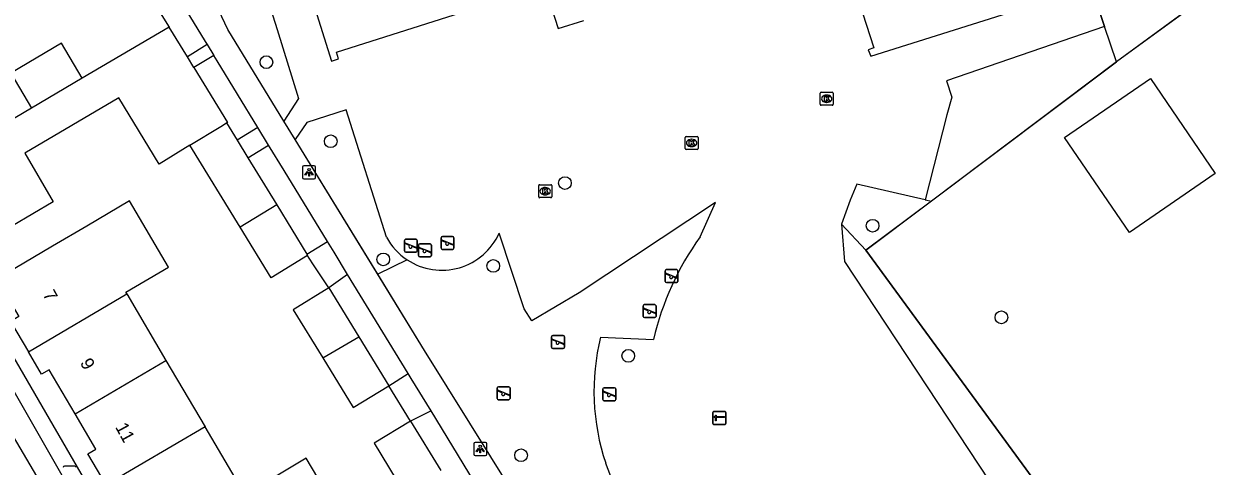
# Model space of a CAD drawing. Extents: x 159718 to 160783, y 383290 to 384030.
# Drawn here: x 160162.9 to 160254.8, y 383407.2 to 383441.2 of the extents above; entities that cross this region are included whole.
import ezdxf

# ---------------------------------------------------------------- set-up
doc = ezdxf.new("R2010")
doc.units = 0
for name, color, linetype in [('IMGEO_Boom', 7, 'Continuous'), ('IMGEO_Groenvoorziening', 7, 'Continuous'), ('IMGEO_Hek', 7, 'Continuous'), ('IMGEO_Kolk', 7, 'Continuous'), ('IMGEO_Lichtpunt', 7, 'Continuous'), ('IMGEO_Pand', 7, 'Continuous'), ('IMGEO_Pand_nummerreeks', 7, 'Continuous'), ('IMGEO_Rijbaan_lokaal_open', 7, 'Continuous'), ('IMGEO_Slagboom', 7, 'Continuous'), ('IMGEO_Speelvoorziening', 7, 'Continuous'), ('IMGEO_Terreindeel_zand', 7, 'Continuous'), ('IMGEO_Voetpad_onverhard', 7, 'Continuous'), ('IMGEO_Voetpad_open', 7, 'Continuous')]:
    doc.layers.add(name, color=color, linetype=linetype)

msp = doc.modelspace()

# ---------------------------------------------------------------- linework, layer by layer
at = {"layer": 'IMGEO_Boom'}
for centre in [(160181.564, 383438.258), (160186.511, 383432.166), (160204.529, 383428.946), (160228.194, 383425.665), (160190.549, 383423.073), (160199.017, 383422.57), (160238.101, 383418.614), (160209.394, 383415.65), (160201.15, 383408)]:
    msp.add_circle(centre, 0.489, dxfattribs=at)
at = {"layer": 'IMGEO_Groenvoorziening'}
for points in [[(160177.847, 383455.088), (160182.405, 383440.78), (160184.032, 383435.456), (160182.917, 383433.717)], [(160169.034, 383449.023), (160174.093, 383440.952)], [(160243.366, 383448.811), (160244.859, 383444.436), (160245.713, 383441.935), (160246.033, 383440.996)], [(160254.844, 383444.068), (160246.959, 383438.283)], [(160232.242, 383427.66), (160226.987, 383428.869), (160226.469, 383427.642), (160225.794, 383425.777)], [(160232.714, 383427.569), (160227.67, 383423.775)]]:
    msp.add_lwpolyline(points, dxfattribs=at)
at = {"layer": 'IMGEO_Hek'}
for points in [[(160182.917, 383433.717), (160178.601, 383440.768), (160176.525, 383445.194), (160173.18, 383453.578)], [(160254.78, 383444.021), (160246.959, 383438.283)], [(160246.959, 383438.283), (160246.033, 383440.996), (160245.713, 383441.935)], [(160240.466, 383406.296), (160227.67, 383423.775), (160246.959, 383438.283)], [(160183.774, 383432.317), (160182.917, 383433.717)], [(160193.721, 383416.069), (160183.774, 383432.317)], [(160202.322, 383402.274), (160193.721, 383416.069)]]:
    msp.add_lwpolyline(points, dxfattribs=at)
at = {"layer": 'IMGEO_Kolk'}
for p, q in [((160224.164, 383435.012), (160224.164, 383435.864)), ((160224.239, 383435.938), (160225.091, 383435.938)), ((160224.652, 383435.718), (160224.677, 383435.718)), ((160225.165, 383435.864), (160225.165, 383435.012)), ((160225.091, 383434.938), (160224.239, 383434.938)), ((160224.675, 383435.158), (160224.65, 383435.158)), ((160213.773, 383431.613), (160213.773, 383432.465)), ((160213.848, 383432.539), (160214.7, 383432.539)), ((160214.261, 383432.319), (160214.286, 383432.319)), ((160214.774, 383432.465), (160214.774, 383431.613)), ((160214.7, 383431.539), (160213.848, 383431.539)), ((160214.284, 383431.759), (160214.259, 383431.759)), ((160202.509, 383427.901), (160202.509, 383428.753)), ((160202.584, 383428.827), (160203.436, 383428.827)), ((160202.997, 383428.607), (160203.022, 383428.607)), ((160203.51, 383428.753), (160203.51, 383427.901)), ((160203.436, 383427.827), (160202.584, 383427.827)), ((160203.02, 383428.047), (160202.995, 383428.047))]:
    msp.add_line(p, q, dxfattribs=at)
for points in [[(160224.164, 383435.012), (160224.164, 383435.864)], [(160224.239, 383435.938), (160225.091, 383435.938)], [(160225.165, 383435.864), (160225.165, 383435.012)], [(160225.091, 383434.938), (160224.239, 383434.938)], [(160224.485, 383435.638), (160224.608, 383435.638), (160224.608, 383435.487), (160224.738, 383435.638), (160224.902, 383435.638), (160224.756, 383435.487), (160224.909, 383435.238), (160224.757, 383435.238), (160224.672, 383435.402), (160224.608, 383435.335), (160224.608, 383435.238), (160224.485, 383435.238), (160224.485, 383435.638)], [(160213.773, 383431.613), (160213.773, 383432.465)], [(160213.848, 383432.539), (160214.7, 383432.539)], [(160214.094, 383432.239), (160214.217, 383432.239), (160214.217, 383432.088), (160214.347, 383432.239), (160214.511, 383432.239), (160214.365, 383432.088), (160214.518, 383431.839), (160214.366, 383431.839), (160214.281, 383432.003), (160214.217, 383431.936), (160214.217, 383431.839), (160214.094, 383431.839), (160214.094, 383432.239)], [(160214.774, 383432.465), (160214.774, 383431.613)], [(160214.7, 383431.539), (160213.848, 383431.539)], [(160202.509, 383427.901), (160202.509, 383428.753)], [(160202.584, 383428.827), (160203.436, 383428.827)], [(160202.83, 383428.527), (160202.953, 383428.527), (160202.953, 383428.376), (160203.083, 383428.527), (160203.247, 383428.527), (160203.101, 383428.376), (160203.254, 383428.127), (160203.102, 383428.127), (160203.017, 383428.291), (160202.953, 383428.224), (160202.953, 383428.127), (160202.83, 383428.127), (160202.83, 383428.527)], [(160203.51, 383428.753), (160203.51, 383427.901)], [(160203.436, 383427.827), (160202.584, 383427.827)]]:
    msp.add_lwpolyline(points, dxfattribs=at)
for centre, start, end in [((160224.241, 383435.862), 91.55205, 178.44795), ((160224.241, 383435.862), 91.55205, 178.44795), ((160225.089, 383435.862), 1.55205, 88.44795), ((160225.089, 383435.862), 1.55205, 88.44795), ((160224.241, 383435.014), 181.55205, 268.44795), ((160224.241, 383435.014), 181.55205, 268.44795), ((160225.089, 383435.014), 271.55205, 358.44795), ((160225.089, 383435.014), 271.55205, 358.44795), ((160213.85, 383432.463), 91.55205, 178.44795), ((160213.85, 383432.463), 91.55205, 178.44795), ((160214.698, 383432.463), 1.55205, 88.44795), ((160214.698, 383432.463), 1.55205, 88.44795), ((160213.85, 383431.615), 181.55205, 268.44795), ((160213.85, 383431.615), 181.55205, 268.44795), ((160214.698, 383431.615), 271.55205, 358.44795), ((160214.698, 383431.615), 271.55205, 358.44795), ((160202.586, 383428.751), 91.55205, 178.44795), ((160202.586, 383428.751), 91.55205, 178.44795), ((160203.434, 383428.751), 1.55205, 88.44795), ((160203.434, 383428.751), 1.55205, 88.44795), ((160202.586, 383427.903), 181.55205, 268.44795), ((160202.586, 383427.903), 181.55205, 268.44795), ((160203.434, 383427.903), 271.55205, 358.44795), ((160203.434, 383427.903), 271.55205, 358.44795)]:
    msp.add_arc(centre, 0.0765, start, end, dxfattribs=at)
for centre, major_axis, ratio, start_param, end_param in [((160224.651, 383435.438), (-0.387, 0.002), 0.722429, 4.712389, 7.853982), ((160224.676, 383435.438), (-0.39, 0.002), 0.717154, 1.570796, 4.712389), ((160214.26, 383432.039), (-0.387, 0.002), 0.722429, 4.712389, 7.853982), ((160214.285, 383432.039), (-0.39, 0.002), 0.717154, 1.570796, 4.712389), ((160202.996, 383428.327), (-0.387, 0.002), 0.722429, 4.712389, 7.853982), ((160203.021, 383428.327), (-0.39, 0.002), 0.717154, 1.570796, 4.712389)]:
    msp.add_ellipse(centre, major_axis=major_axis, ratio=ratio, start_param=start_param, end_param=end_param, dxfattribs=at)
at = {"layer": 'IMGEO_Lichtpunt'}
for p, q in [((160184.346, 383430.182), (160184.346, 383429.375)), ((160184.346, 383430.182), (160184.346, 383429.375)), ((160185.248, 383430.277), (160184.44, 383430.277)), ((160185.248, 383430.277), (160184.44, 383430.277)), ((160185.342, 383429.375), (160185.342, 383430.182)), ((160185.342, 383429.375), (160185.342, 383430.182)), ((160184.44, 383429.281), (160185.248, 383429.281)), ((160184.44, 383429.281), (160185.248, 383429.281)), ((160197.516, 383408.885), (160197.516, 383408.078)), ((160197.516, 383408.885), (160197.516, 383408.078)), ((160198.418, 383408.98), (160197.61, 383408.98)), ((160198.418, 383408.98), (160197.61, 383408.98)), ((160198.512, 383408.078), (160198.512, 383408.885)), ((160198.512, 383408.078), (160198.512, 383408.885)), ((160197.61, 383407.984), (160198.418, 383407.984)), ((160197.61, 383407.984), (160198.418, 383407.984)), ((160166.83, 383407.162), (160166.022, 383407.162)), ((160166.83, 383407.162), (160166.022, 383407.162))]:
    msp.add_line(p, q, dxfattribs=at)
for points in [[(160184.72, 383429.846), (160184.759, 383429.818), (160184.571, 383429.556), (160184.533, 383429.583), (160184.72, 383429.846)], [(160184.822, 383429.798), (160184.869, 383429.798), (160184.869, 383429.476), (160184.822, 383429.476), (160184.822, 383429.798)], [(160184.932, 383429.818), (160184.97, 383429.845), (160185.157, 383429.583), (160185.118, 383429.555), (160184.932, 383429.818)], [(160197.89, 383408.549), (160197.929, 383408.521), (160197.741, 383408.259), (160197.703, 383408.286), (160197.89, 383408.549)], [(160197.992, 383408.501), (160198.039, 383408.501), (160198.039, 383408.179), (160197.992, 383408.179), (160197.992, 383408.501)], [(160198.102, 383408.521), (160198.14, 383408.548), (160198.327, 383408.286), (160198.288, 383408.258), (160198.102, 383408.521)]]:
    msp.add_lwpolyline(points, dxfattribs=at)
for centre in [(160184.845, 383429.98), (160198.015, 383408.683)]:
    msp.add_circle(centre, 0.0994, dxfattribs=at)
for centre, start, end in [((160184.44, 383430.182), 90, 180), ((160184.44, 383430.182), 90, 180), ((160185.248, 383430.182), 0, 90), ((160185.248, 383430.182), 0, 90), ((160184.44, 383429.375), 180, 270), ((160184.44, 383429.375), 180, 270), ((160185.248, 383429.375), 270, 0), ((160185.248, 383429.375), 270, 360), ((160197.61, 383408.885), 90, 180), ((160197.61, 383408.885), 90, 180), ((160198.418, 383408.885), 0, 90), ((160198.418, 383408.885), 0, 90), ((160197.61, 383408.078), 180, 270), ((160197.61, 383408.078), 180, 270), ((160198.418, 383408.078), 270, 0), ((160198.418, 383408.078), 270, 360), ((160166.022, 383407.067), 90, 180), ((160166.022, 383407.067), 90, 180), ((160166.83, 383407.067), 0, 90), ((160166.83, 383407.067), 0, 90)]:
    msp.add_arc(centre, 0.0946, start, end, dxfattribs=at)
at = {"layer": 'IMGEO_Pand'}
for points in [[(160184.036, 383446.438), (160186.564, 383438.332), (160187.113, 383438.508), (160186.949, 383439.017), (160202.952, 383444.129), (160204.003, 383440.839), (160205.985, 383441.472)], [(160226.299, 383445.562), (160228.282, 383439.351), (160227.863, 383439.218), (160228.066, 383438.715), (160239.547, 383442.327)], [(160174.093, 383440.952), (160167.404, 383437.014)], [(160175.483, 383438.677), (160174.093, 383440.952)], [(160167.404, 383437.014), (160165.808, 383439.724), (160161.896, 383437.42), (160163.493, 383434.709)], [(160175.995, 383437.839), (160175.483, 383438.677)], [(160175.995, 383437.839), (160178.569, 383433.625), (160178.499, 383433.582)], [(160167.404, 383437.014), (160163.493, 383434.709)], [(160247.957, 383425.155), (160242.944, 383432.459), (160249.557, 383436.997), (160254.535, 383429.686), (160247.957, 383425.155)], [(160175.685, 383431.863), (160173.313, 383430.414), (160170.205, 383435.502), (160162.972, 383431.243), (160165.168, 383427.512), (160162.024, 383425.661), (160157.715, 383423.123)], [(160163.493, 383434.709), (160158.445, 383431.737), (160154.136, 383429.2)], [(160175.685, 383431.863), (160178.058, 383433.313), (160178.499, 383433.582)], [(160178.499, 383433.582), (160179.31, 383432.256)], [(160179.31, 383432.256), (160180.148, 383430.884)], [(160179.543, 383425.549), (160175.685, 383431.863)], [(160180.148, 383430.884), (160182.357, 383427.269)], [(160170.82, 383420.412), (160170.742, 383420.545), (160174.034, 383422.484), (160171.032, 383427.581), (160167.74, 383425.642), (160165.12, 383424.099), (160160.811, 383421.562), (160162.512, 383418.674), (160161.878, 383418.301), (160163.258, 383415.958)], [(160182.357, 383427.269), (160179.543, 383425.549)], [(160182.357, 383427.269), (160184.677, 383423.472)], [(160184.732, 383423.382), (160181.918, 383421.663), (160179.543, 383425.549)], [(160184.677, 383423.472), (160184.732, 383423.382)], [(160163.258, 383415.958), (160170.82, 383420.412)], [(160170.82, 383420.412), (160173.835, 383415.293)], [(160186.378, 383420.887), (160183.621, 383419.203), (160185.893, 383415.485)], [(160186.378, 383420.887), (160188.679, 383417.12)], [(160185.893, 383415.485), (160188.679, 383417.12)], [(160188.679, 383417.12), (160190.983, 383413.35)], [(160166.857, 383411.189), (160164.857, 383414.586), (160164.269, 383414.24), (160163.258, 383415.958)], [(160185.893, 383415.485), (160188.226, 383411.666), (160190.983, 383413.35)], [(160166.857, 383411.189), (160173.835, 383415.293)], [(160173.835, 383415.293), (160176.849, 383410.175)], [(160169.249, 383405.713), (160167.839, 383408.107), (160168.457, 383408.471), (160166.857, 383411.189)], [(160176.849, 383410.175), (160169.249, 383405.713)], [(160179.92, 383404.961), (160176.849, 383410.175)], [(160192.651, 383410.631), (160189.847, 383408.918), (160192.143, 383405.159)], [(160192.651, 383410.631), (160194.971, 383406.834)], [(160181.914, 383399.101), (160187.715, 383402.536), (160184.62, 383407.764), (160179.92, 383404.961)]]:
    msp.add_lwpolyline(points, dxfattribs=at)
at = {"layer": 'IMGEO_Rijbaan_lokaal_open'}
msp.add_lwpolyline([(160167.564, 383400.16), (160156.794, 383418.421), (160156.731, 383418.528)], dxfattribs=at)
at = {"layer": 'IMGEO_Slagboom'}
for p, q in [((160215.906, 383410.439), (160215.906, 383411.28)), ((160215.906, 383411.28), (160215.906, 383410.439)), ((160215.981, 383411.364), (160216.822, 383411.364)), ((160216.822, 383411.364), (160215.981, 383411.364)), ((160216.906, 383411.289), (160216.906, 383410.448)), ((160216.906, 383410.448), (160216.906, 383411.289)), ((160216.831, 383410.364), (160215.99, 383410.364)), ((160215.99, 383410.364), (160216.831, 383410.364))]:
    msp.add_line(p, q, dxfattribs=at)
msp.add_lwpolyline([(160216.098, 383411.077), (160216.16, 383411.077), (160216.16, 383410.971), (160216.807, 383410.971), (160216.807, 383410.906), (160216.16, 383410.906), (160216.16, 383410.648), (160216.098, 383410.648), (160216.098, 383410.906), (160216.005, 383410.906), (160216.005, 383410.971), (160216.098, 383410.971), (160216.098, 383411.077)], dxfattribs=at)
for centre, start, end in [((160215.984, 383411.286), 92.4484, 184.28452), ((160215.984, 383411.286), 92.4484, 184.28452), ((160216.828, 383411.286), 2.4484, 94.28452), ((160216.828, 383411.286), 2.4484, 94.28452), ((160215.984, 383410.442), 182.4484, 274.28452), ((160215.984, 383410.442), 182.4484, 274.28452), ((160216.828, 383410.442), 272.4484, 4.28452), ((160216.828, 383410.442), 272.4484, 4.28452)]:
    msp.add_arc(centre, 0.0779, start, end, dxfattribs=at)
at = {"layer": 'IMGEO_Speelvoorziening'}
for p, q in [((160195, 383423.947), (160195, 383424.747)), ((160195, 383424.747), (160195, 383423.947)), ((160195.1, 383424.847), (160195.89, 383424.847)), ((160195.89, 383424.847), (160195.1, 383424.847)), ((160195.99, 383424.747), (160195.99, 383423.947)), ((160195.99, 383423.947), (160195.99, 383424.747)), ((160192.178, 383423.722), (160192.178, 383424.522)), ((160192.178, 383424.522), (160192.178, 383423.722)), ((160192.561, 383424.15), (160192.222, 383424.287)), ((160192.247, 383424.347), (160193.123, 383423.994)), ((160192.278, 383424.622), (160193.068, 383424.622)), ((160193.068, 383424.622), (160192.278, 383424.622)), ((160193.099, 383423.934), (160192.759, 383424.071)), ((160193.168, 383424.522), (160193.168, 383423.722)), ((160193.168, 383423.722), (160193.168, 383424.522)), ((160193.264, 383423.373), (160193.264, 383424.173)), ((160193.264, 383424.173), (160193.264, 383423.373)), ((160193.647, 383423.801), (160193.308, 383423.938)), ((160193.333, 383423.998), (160194.209, 383423.645)), ((160193.364, 383424.273), (160194.154, 383424.273)), ((160194.154, 383424.273), (160193.364, 383424.273)), ((160194.254, 383424.173), (160194.254, 383423.373)), ((160194.254, 383423.373), (160194.254, 383424.173)), ((160195.383, 383424.375), (160195.044, 383424.512)), ((160195.069, 383424.572), (160195.945, 383424.219)), ((160195.89, 383423.847), (160195.1, 383423.847)), ((160195.1, 383423.847), (160195.89, 383423.847)), ((160195.921, 383424.159), (160195.581, 383424.296)), ((160193.068, 383423.622), (160192.278, 383423.622)), ((160192.278, 383423.622), (160193.068, 383423.622)), ((160194.154, 383423.273), (160193.364, 383423.273)), ((160193.364, 383423.273), (160194.154, 383423.273)), ((160194.185, 383423.585), (160193.845, 383423.722)), ((160212.232, 383421.385), (160212.232, 383422.185)), ((160212.232, 383422.185), (160212.232, 383421.385)), ((160212.615, 383421.813), (160212.276, 383421.95)), ((160212.301, 383422.01), (160213.177, 383421.657)), ((160212.332, 383422.285), (160213.122, 383422.285)), ((160213.122, 383422.285), (160212.332, 383422.285)), ((160213.222, 383422.185), (160213.222, 383421.385)), ((160213.222, 383421.385), (160213.222, 383422.185)), ((160213.122, 383421.285), (160212.332, 383421.285)), ((160212.332, 383421.285), (160213.122, 383421.285)), ((160213.153, 383421.597), (160212.813, 383421.734)), ((160210.543, 383418.691), (160210.543, 383419.491)), ((160210.543, 383419.491), (160210.543, 383418.691)), ((160210.926, 383419.119), (160210.587, 383419.256)), ((160210.612, 383419.316), (160211.488, 383418.963)), ((160210.643, 383419.591), (160211.433, 383419.591)), ((160211.433, 383419.591), (160210.643, 383419.591)), ((160211.533, 383419.491), (160211.533, 383418.691)), ((160211.533, 383418.691), (160211.533, 383419.491)), ((160211.433, 383418.591), (160210.643, 383418.591)), ((160210.643, 383418.591), (160211.433, 383418.591)), ((160211.464, 383418.903), (160211.124, 383419.04)), ((160203.502, 383416.319), (160203.502, 383417.119)), ((160203.502, 383417.119), (160203.502, 383416.319)), ((160203.885, 383416.747), (160203.546, 383416.884)), ((160203.571, 383416.944), (160204.447, 383416.591)), ((160203.602, 383417.219), (160204.392, 383417.219)), ((160204.392, 383417.219), (160203.602, 383417.219)), ((160204.423, 383416.531), (160204.083, 383416.668)), ((160204.492, 383417.119), (160204.492, 383416.319)), ((160204.492, 383416.319), (160204.492, 383417.119)), ((160204.392, 383416.219), (160203.602, 383416.219)), ((160203.602, 383416.219), (160204.392, 383416.219)), ((160199.315, 383412.376), (160199.315, 383413.176)), ((160199.315, 383413.176), (160199.315, 383412.376)), ((160199.698, 383412.804), (160199.359, 383412.941)), ((160199.384, 383413.001), (160200.26, 383412.648)), ((160199.415, 383413.276), (160200.205, 383413.276)), ((160200.205, 383413.276), (160199.415, 383413.276)), ((160200.236, 383412.588), (160199.896, 383412.725)), ((160200.305, 383413.176), (160200.305, 383412.376)), ((160200.305, 383412.376), (160200.305, 383413.176)), ((160207.447, 383412.299), (160207.447, 383413.099)), ((160207.447, 383413.099), (160207.447, 383412.299)), ((160207.83, 383412.727), (160207.491, 383412.864)), ((160207.516, 383412.924), (160208.392, 383412.571)), ((160207.547, 383413.199), (160208.337, 383413.199)), ((160208.337, 383413.199), (160207.547, 383413.199)), ((160208.437, 383413.099), (160208.437, 383412.299)), ((160208.437, 383412.299), (160208.437, 383413.099)), ((160200.205, 383412.276), (160199.415, 383412.276)), ((160199.415, 383412.276), (160200.205, 383412.276)), ((160208.337, 383412.199), (160207.547, 383412.199)), ((160207.547, 383412.199), (160208.337, 383412.199)), ((160208.368, 383412.511), (160208.028, 383412.648))]:
    msp.add_line(p, q, dxfattribs=at)
for centre, radius, start, end in [((160195.1, 383424.747), 0.1, 90, 180), ((160195.1, 383424.747), 0.1, 90, 180), ((160195.89, 383424.747), 0.1, 0, 90), ((160195.89, 383424.747), 0.1, 360, 90), ((160192.278, 383424.522), 0.1, 90, 180), ((160192.278, 383424.522), 0.1, 90, 180), ((160192.235, 383424.317), 0.0327, 68.07798, 248.07798), ((160192.64, 383424.06), 0.12, 130.99278, 5.16318), ((160193.068, 383424.522), 0.1, 0, 90), ((160193.068, 383424.522), 0.1, 360, 90), ((160193.111, 383423.964), 0.0327, 248.07798, 68.07798), ((160193.364, 383424.173), 0.1, 90, 180), ((160193.364, 383424.173), 0.1, 90, 180), ((160193.321, 383423.968), 0.0327, 68.07798, 248.07798), ((160193.726, 383423.711), 0.12, 130.99278, 5.16318), ((160194.154, 383424.173), 0.1, 0, 90), ((160194.154, 383424.173), 0.1, 360, 90), ((160195.1, 383423.947), 0.1, 180, 270), ((160195.1, 383423.947), 0.1, 180, 270), ((160195.057, 383424.542), 0.0327, 68.07798, 248.07798), ((160195.462, 383424.285), 0.12, 130.99278, 5.16318), ((160195.89, 383423.947), 0.1, 270, 0), ((160195.89, 383423.947), 0.1, 270, 0), ((160195.933, 383424.189), 0.0327, 248.07798, 68.07798), ((160192.278, 383423.722), 0.1, 180, 270), ((160192.278, 383423.722), 0.1, 180, 270), ((160193.068, 383423.722), 0.1, 270, 0), ((160193.068, 383423.722), 0.1, 270, 0), ((160193.364, 383423.373), 0.1, 180, 270), ((160193.364, 383423.373), 0.1, 180, 270), ((160194.154, 383423.373), 0.1, 270, 0), ((160194.154, 383423.373), 0.1, 270, 0), ((160194.197, 383423.615), 0.0327, 248.07798, 68.07798), ((160212.332, 383422.185), 0.1, 90, 180), ((160212.332, 383422.185), 0.1, 90, 180), ((160212.289, 383421.98), 0.0327, 68.07798, 248.07798), ((160213.122, 383422.185), 0.1, 0, 90), ((160213.122, 383422.185), 0.1, 360, 90), ((160212.332, 383421.385), 0.1, 180, 270), ((160212.332, 383421.385), 0.1, 180, 270), ((160212.694, 383421.723), 0.12, 130.99278, 5.16318), ((160213.122, 383421.385), 0.1, 270, 0), ((160213.122, 383421.385), 0.1, 270, 0), ((160213.165, 383421.627), 0.0327, 248.07798, 68.07798), ((160210.643, 383419.491), 0.1, 90, 180), ((160210.643, 383419.491), 0.1, 90, 180), ((160210.6, 383419.286), 0.0327, 68.07798, 248.07798), ((160211.433, 383419.491), 0.1, 0, 90), ((160211.433, 383419.491), 0.1, 360, 90), ((160210.643, 383418.691), 0.1, 180, 270), ((160210.643, 383418.691), 0.1, 180, 270), ((160211.005, 383419.029), 0.12, 130.99278, 5.16318), ((160211.433, 383418.691), 0.1, 270, 0), ((160211.433, 383418.691), 0.1, 270, 0), ((160211.476, 383418.933), 0.0327, 248.07798, 68.07798), ((160203.602, 383417.119), 0.1, 90, 180), ((160203.602, 383417.119), 0.1, 90, 180), ((160203.559, 383416.914), 0.0327, 68.07798, 248.07798), ((160203.964, 383416.657), 0.12, 130.99278, 5.16318), ((160204.392, 383417.119), 0.1, 0, 90), ((160204.392, 383417.119), 0.1, 360, 90), ((160204.435, 383416.561), 0.0327, 248.07798, 68.07798), ((160203.602, 383416.319), 0.1, 180, 270), ((160203.602, 383416.319), 0.1, 180, 270), ((160204.392, 383416.319), 0.1, 270, 0), ((160204.392, 383416.319), 0.1, 270, 0), ((160199.415, 383413.176), 0.1, 90, 180), ((160199.415, 383413.176), 0.1, 90, 180), ((160199.372, 383412.971), 0.0327, 68.07798, 248.07798), ((160199.777, 383412.714), 0.12, 130.99278, 5.16318), ((160200.205, 383413.176), 0.1, 0, 90), ((160200.205, 383413.176), 0.1, 360, 90), ((160207.547, 383413.099), 0.1, 90, 180), ((160207.547, 383413.099), 0.1, 90, 180), ((160207.504, 383412.894), 0.0327, 68.07798, 248.07798), ((160207.909, 383412.637), 0.12, 130.99278, 5.16318), ((160208.337, 383413.099), 0.1, 0, 90), ((160208.337, 383413.099), 0.1, 360, 90), ((160199.415, 383412.376), 0.1, 180, 270), ((160199.415, 383412.376), 0.1, 180, 270), ((160200.205, 383412.376), 0.1, 270, 0), ((160200.205, 383412.376), 0.1, 270, 0), ((160200.248, 383412.618), 0.0327, 248.07798, 68.07798), ((160207.547, 383412.299), 0.1, 180, 270), ((160207.547, 383412.299), 0.1, 180, 270), ((160208.337, 383412.299), 0.1, 270, 0), ((160208.337, 383412.299), 0.1, 270, 0), ((160208.38, 383412.541), 0.0327, 248.07798, 68.07798)]:
    msp.add_arc(centre, radius, start, end, dxfattribs=at)
at = {"layer": 'IMGEO_Terreindeel_zand'}
for points in [[(160214.916, 383424.802), (160216.12, 383427.45), (160205.625, 383420.498), (160201.976, 383418.344), (160201.391, 383419.257), (160199.469, 383425.105)], [(160207.259, 383417.095), (160211.339, 383416.919)]]:
    msp.add_lwpolyline(points, dxfattribs=at)
for centre, radius, start, end in [((160195.056, 383427.074), 4.833, 236.53323, 335.95112), ((160233.043, 383411.824), 22.294, 144.39862, 166.78797), ((160224.401, 383412.937), 17.639, 166.36656, 198.36116), ((160225.109, 383413.244), 18.408, 198.57131, 229.25261)]:
    msp.add_arc(centre, radius, start, end, dxfattribs=at)
at = {"layer": 'IMGEO_Voetpad_onverhard'}
for points in [[(160246.033, 383440.996), (160233.889, 383436.827), (160234.284, 383435.574), (160233.914, 383434.21), (160232.242, 383427.66)], [(160246.959, 383438.283), (160246.033, 383440.996)], [(160246.959, 383438.283), (160232.714, 383427.569)], [(160190.798, 383424.79), (160187.7, 383434.588), (160184.679, 383433.616), (160183.774, 383432.317)], [(160232.242, 383427.66), (160232.714, 383427.569)], [(160192.391, 383423.043), (160190.133, 383421.93)]]:
    msp.add_lwpolyline(points, dxfattribs=at)
msp.add_arc((160195.064, 383427.08), 4.841, 208.22689, 236.49329, dxfattribs=at)
at = {"layer": 'IMGEO_Voetpad_open'}
for points in [[(160182.917, 383433.717), (160178.601, 383440.768), (160176.525, 383445.194), (160173.18, 383453.578)], [(160170.617, 383450.007), (160173.101, 383446.014), (160176.861, 383439.854), (160177.01, 383439.609)], [(160177.01, 383439.609), (160175.483, 383438.677)], [(160177.01, 383439.609), (160177.522, 383438.772)], [(160177.522, 383438.772), (160175.995, 383437.839)], [(160180.905, 383433.23), (160177.766, 383438.372), (160177.522, 383438.772)], [(160180.905, 383433.23), (160179.31, 383432.256)], [(160181.736, 383431.868), (160180.905, 383433.23)], [(160183.774, 383432.317), (160182.917, 383433.717)], [(160190.133, 383421.93), (160183.774, 383432.317)], [(160180.148, 383430.884), (160181.736, 383431.868)], [(160186.268, 383424.444), (160182.931, 383429.91), (160181.736, 383431.868)], [(160227.67, 383423.775), (160225.794, 383425.777)], [(160225.794, 383425.777), (160226.028, 383422.922), (160237.952, 383404.818)], [(160184.677, 383423.472), (160186.268, 383424.444)], [(160187.808, 383421.922), (160186.769, 383423.623), (160186.268, 383424.444)], [(160227.67, 383423.775), (160240.466, 383406.296)], [(160173.041, 383396.705), (160157.715, 383423.123)], [(160186.378, 383420.887), (160185.189, 383422.649), (160184.86, 383423.172), (160184.732, 383423.382)], [(160187.808, 383421.922), (160186.378, 383420.887)], [(160192.459, 383414.303), (160187.808, 383421.922)], [(160210.579, 383388.728), (160204.272, 383399.075), (160202.994, 383401.171), (160202.322, 383402.274), (160193.721, 383416.069), (160190.133, 383421.93)], [(160167.694, 383403.212), (160159.576, 383417.397)], [(160190.983, 383413.35), (160192.459, 383414.303)], [(160194.227, 383411.408), (160192.705, 383413.901), (160192.459, 383414.303)], [(160192.651, 383410.631), (160190.983, 383413.35)], [(160194.227, 383411.408), (160192.651, 383410.631)], [(160198.803, 383403.911), (160194.227, 383411.408)]]:
    msp.add_lwpolyline(points, dxfattribs=at)

# ---------------------------------------------------------------- texts
at = {"layer": 'IMGEO_Pand_nummerreeks'}
for s, rotation, p in [('7', 298.6706, (160164.327, 383420.384)), ('9', 298.66899, (160167.201, 383415.127)), ('11', 298.66899, (160169.909, 383410.175))]:
    msp.add_text(s, height=1, rotation=rotation, dxfattribs=at).set_placement(p)

doc.saveas('drawing.dxf')
